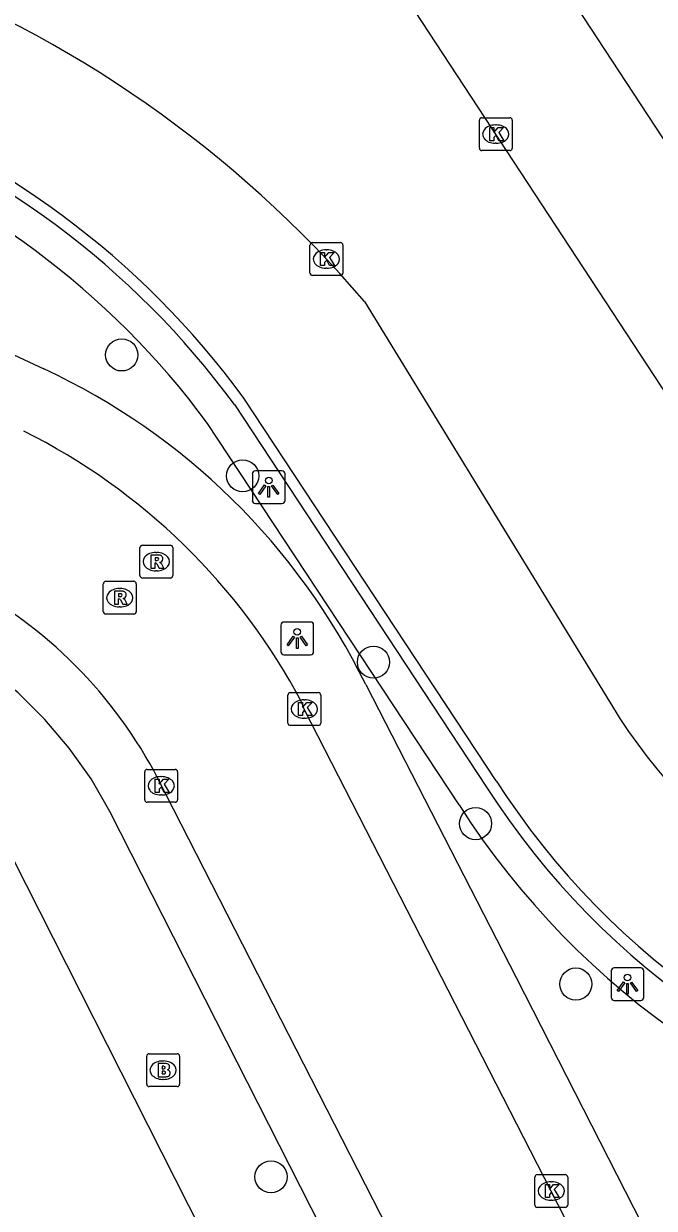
# Model space of a CAD drawing. Extents: x 158838 to 160074, y 386376 to 387776.
# Drawn here: x 159518.69 to 159537.89, y 386882.78 to 386918.87 of the extents above; entities that cross this region are included whole.
import ezdxf

# ---------------------------------------------------------------- set-up
doc = ezdxf.new("R2010")
doc.units = 0
for name, color, linetype in [('IMGEO_Boom', 7, 'Continuous'), ('IMGEO_Brandkraan', 7, 'Continuous'), ('IMGEO_Haag', 7, 'Continuous'), ('IMGEO_Kolk', 7, 'Continuous'), ('IMGEO_Lichtpunt', 7, 'Continuous'), ('IMGEO_Parkeervlak_open', 7, 'Continuous'), ('IMGEO_Rijbaan_lokaal_open', 7, 'Continuous'), ('IMGEO_Rioolput', 7, 'Continuous'), ('IMGEO_Voetpad_open', 7, 'Continuous')]:
    doc.layers.add(name, color=color, linetype=linetype)

msp = doc.modelspace()

# ---------------------------------------------------------------- linework, layer by layer
at = {"layer": 'IMGEO_Boom'}
for centre in [(159521.677, 386908.775), (159525.359, 386905.092), (159529.341, 386899.416), (159532.45, 386894.498), (159535.502, 386889.611), (159526.222, 386883.739)]:
    msp.add_circle(centre, 0.489, dxfattribs=at)
at = {"layer": 'IMGEO_Brandkraan'}
for p, q in [((159522.437, 386886.561), (159522.437, 386887.413)), ((159522.512, 386887.487), (159523.364, 386887.487)), ((159523.438, 386887.413), (159523.438, 386886.561)), ((159522.925, 386887.267), (159522.95, 386887.267)), ((159522.948, 386886.707), (159522.923, 386886.707)), ((159523.364, 386886.487), (159522.512, 386886.487))]:
    msp.add_line(p, q, dxfattribs=at)
for points in [[(159522.437, 386886.561), (159522.437, 386887.413)], [(159522.512, 386887.487), (159523.364, 386887.487)], [(159523.438, 386887.413), (159523.438, 386886.561)], [(159522.785, 386887.187), (159522.785, 386886.787), (159522.998, 386886.787)], [(159523.016, 386887.187), (159522.785, 386887.187)], [(159522.964, 386887.106), (159522.91, 386887.106), (159522.91, 386887.03)], [(159522.91, 386887.03), (159522.963, 386887.03)], [(159522.972, 386886.954), (159522.91, 386886.954), (159522.91, 386886.873)], [(159522.91, 386886.873), (159522.972, 386886.873)], [(159523.364, 386886.487), (159522.512, 386886.487)]]:
    msp.add_lwpolyline(points, dxfattribs=at)
for centre, radius, start, end in [((159522.514, 386887.411), 0.0765, 91.552, 178.448), ((159522.514, 386887.411), 0.0765, 91.552, 178.448), ((159523.362, 386887.411), 0.0765, 1.552, 88.448), ((159523.362, 386887.411), 0.0765, 1.552, 88.448), ((159522.965, 386887.068), 0.0379, 267.8285, 90.9355), ((159522.973, 386886.913), 0.0404, 269.8759, 90.5077), ((159523.02, 386887.042), 0.145, 59.4692, 91.5367), ((159523.045, 386887.089), 0.0922, 285.5137, 58.1501), ((159523.05, 386886.897), 0.105, 301.3115, 78.989), ((159523.004, 386887.038), 0.251, 268.6676, 293.5347), ((159522.514, 386886.563), 0.0765, 181.552, 268.448), ((159522.514, 386886.563), 0.0765, 181.552, 268.448), ((159523.362, 386886.563), 0.0765, 271.552, 358.448), ((159523.362, 386886.563), 0.0765, 271.552, 358.448)]:
    msp.add_arc(centre, radius, start, end, dxfattribs=at)
for centre, major_axis, ratio, start_param, end_param in [((159522.924, 386886.987), (-0.387, 0.002), 0.722429, 4.712389, 7.853982), ((159522.949, 386886.987), (-0.39, 0.002), 0.717154, 1.570796, 4.712389)]:
    msp.add_ellipse(centre, major_axis=major_axis, ratio=ratio, start_param=start_param, end_param=end_param, dxfattribs=at)
at = {"layer": 'IMGEO_Haag'}
for points in [[(159525.108, 386907.261), (159532.784, 386895.611)], [(159531.946, 386895.066), (159524.286, 386906.69)]]:
    msp.add_lwpolyline(points, dxfattribs=at)
for centre, radius, start, end in [((159504.313, 386892.033), 25.774, 36.2163, 70.7641), ((159504.305, 386892.023), 24.786, 36.2798, 70.7665), ((159553.064, 386908.6), 24.083, 212.6392, 259.3228), ((159553.061, 386908.594), 25.077, 212.6481, 258.8608)]:
    msp.add_arc(centre, radius, start, end, dxfattribs=at)
at = {"layer": 'IMGEO_Kolk'}
for p, q in [((159532.565, 386915.076), (159532.565, 386915.928)), ((159532.64, 386916.002), (159533.492, 386916.002)), ((159533.566, 386915.928), (159533.566, 386915.076)), ((159533.053, 386915.782), (159533.078, 386915.782)), ((159533.076, 386915.222), (159533.051, 386915.222)), ((159533.492, 386915.002), (159532.64, 386915.002)), ((159527.484, 386912.196), (159528.336, 386912.196)), ((159527.409, 386911.27), (159527.409, 386912.122)), ((159527.897, 386911.976), (159527.922, 386911.976)), ((159528.41, 386912.122), (159528.41, 386911.27)), ((159528.336, 386911.196), (159527.484, 386911.196)), ((159527.92, 386911.416), (159527.895, 386911.416)), ((159526.81, 386898.488), (159527.662, 386898.488)), ((159526.735, 386897.562), (159526.735, 386898.414)), ((159527.223, 386898.268), (159527.248, 386898.268)), ((159527.736, 386898.414), (159527.736, 386897.562)), ((159527.662, 386897.488), (159526.81, 386897.488)), ((159527.246, 386897.708), (159527.221, 386897.708)), ((159522.378, 386895.224), (159522.378, 386896.076)), ((159522.453, 386896.15), (159523.305, 386896.15)), ((159523.379, 386896.076), (159523.379, 386895.224)), ((159522.866, 386895.93), (159522.891, 386895.93)), ((159522.889, 386895.37), (159522.864, 386895.37)), ((159523.305, 386895.15), (159522.453, 386895.15)), ((159534.253, 386882.879), (159534.253, 386883.731)), ((159534.328, 386883.805), (159535.18, 386883.805)), ((159535.254, 386883.731), (159535.254, 386882.879)), ((159534.741, 386883.585), (159534.766, 386883.585)), ((159534.764, 386883.025), (159534.739, 386883.025)), ((159535.18, 386882.805), (159534.328, 386882.805))]:
    msp.add_line(p, q, dxfattribs=at)
for points in [[(159532.565, 386915.076), (159532.565, 386915.928)], [(159532.64, 386916.002), (159533.492, 386916.002)], [(159533.566, 386915.928), (159533.566, 386915.076)], [(159532.886, 386915.702), (159533.009, 386915.702), (159533.009, 386915.551), (159533.139, 386915.702), (159533.303, 386915.702), (159533.157, 386915.551), (159533.31, 386915.302), (159533.158, 386915.302), (159533.073, 386915.466), (159533.009, 386915.399), (159533.009, 386915.302), (159532.886, 386915.302), (159532.886, 386915.702)], [(159533.492, 386915.002), (159532.64, 386915.002)], [(159527.484, 386912.196), (159528.336, 386912.196)], [(159527.409, 386911.27), (159527.409, 386912.122)], [(159527.73, 386911.896), (159527.853, 386911.896), (159527.853, 386911.745), (159527.983, 386911.896), (159528.147, 386911.896), (159528.001, 386911.745), (159528.154, 386911.496), (159528.002, 386911.496), (159527.917, 386911.66), (159527.853, 386911.593), (159527.853, 386911.496), (159527.73, 386911.496), (159527.73, 386911.896)], [(159528.41, 386912.122), (159528.41, 386911.27)], [(159528.336, 386911.196), (159527.484, 386911.196)], [(159526.81, 386898.488), (159527.662, 386898.488)], [(159526.735, 386897.562), (159526.735, 386898.414)], [(159527.056, 386898.188), (159527.179, 386898.188), (159527.179, 386898.037), (159527.309, 386898.188), (159527.473, 386898.188), (159527.327, 386898.037), (159527.48, 386897.788), (159527.328, 386897.788), (159527.243, 386897.952), (159527.179, 386897.885), (159527.179, 386897.788), (159527.056, 386897.788), (159527.056, 386898.188)], [(159527.736, 386898.414), (159527.736, 386897.562)], [(159527.662, 386897.488), (159526.81, 386897.488)], [(159522.378, 386895.224), (159522.378, 386896.076)], [(159522.453, 386896.15), (159523.305, 386896.15)], [(159523.379, 386896.076), (159523.379, 386895.224)], [(159522.699, 386895.85), (159522.822, 386895.85), (159522.822, 386895.699), (159522.952, 386895.85), (159523.116, 386895.85), (159522.97, 386895.699), (159523.123, 386895.45), (159522.971, 386895.45), (159522.886, 386895.614), (159522.822, 386895.547), (159522.822, 386895.45), (159522.699, 386895.45), (159522.699, 386895.85)], [(159523.305, 386895.15), (159522.453, 386895.15)], [(159534.253, 386882.879), (159534.253, 386883.731)], [(159534.328, 386883.805), (159535.18, 386883.805)], [(159535.254, 386883.731), (159535.254, 386882.879)], [(159534.574, 386883.505), (159534.697, 386883.505), (159534.697, 386883.354), (159534.827, 386883.505), (159534.991, 386883.505), (159534.845, 386883.354), (159534.998, 386883.105), (159534.846, 386883.105), (159534.761, 386883.269), (159534.697, 386883.202), (159534.697, 386883.105), (159534.574, 386883.105), (159534.574, 386883.505)], [(159535.18, 386882.805), (159534.328, 386882.805)]]:
    msp.add_lwpolyline(points, dxfattribs=at)
for centre, start, end in [((159532.642, 386915.926), 91.552, 178.448), ((159532.642, 386915.926), 91.552, 178.448), ((159533.49, 386915.926), 1.552, 88.448), ((159533.49, 386915.926), 1.552, 88.448), ((159532.642, 386915.078), 181.552, 268.448), ((159532.642, 386915.078), 181.552, 268.448), ((159533.49, 386915.078), 271.552, 358.448), ((159533.49, 386915.078), 271.552, 358.448), ((159527.486, 386912.12), 91.552, 178.448), ((159527.486, 386912.12), 91.552, 178.448), ((159528.334, 386912.12), 1.552, 88.448), ((159528.334, 386912.12), 1.552, 88.448), ((159527.486, 386911.272), 181.552, 268.448), ((159527.486, 386911.272), 181.552, 268.448), ((159528.334, 386911.272), 271.552, 358.448), ((159528.334, 386911.272), 271.552, 358.448), ((159526.812, 386898.412), 91.552, 178.448), ((159526.812, 386898.412), 91.552, 178.448), ((159527.66, 386898.412), 1.552, 88.448), ((159527.66, 386898.412), 1.552, 88.448), ((159526.812, 386897.564), 181.552, 268.448), ((159526.812, 386897.564), 181.552, 268.448), ((159527.66, 386897.564), 271.552, 358.448), ((159527.66, 386897.564), 271.552, 358.448), ((159522.455, 386896.074), 91.552, 178.448), ((159522.455, 386896.074), 91.552, 178.448), ((159523.303, 386896.074), 1.552, 88.448), ((159523.303, 386896.074), 1.552, 88.448), ((159522.455, 386895.226), 181.552, 268.448), ((159522.455, 386895.226), 181.552, 268.448), ((159523.303, 386895.226), 271.552, 358.448), ((159523.303, 386895.226), 271.552, 358.448), ((159534.33, 386883.729), 91.552, 178.448), ((159534.33, 386883.729), 91.552, 178.448), ((159535.178, 386883.729), 1.552, 88.448), ((159535.178, 386883.729), 1.552, 88.448), ((159534.33, 386882.881), 181.552, 268.448), ((159534.33, 386882.881), 181.552, 268.448), ((159535.178, 386882.881), 271.552, 358.448), ((159535.178, 386882.881), 271.552, 358.448)]:
    msp.add_arc(centre, 0.0765, start, end, dxfattribs=at)
for centre, major_axis, ratio, start_param, end_param in [((159533.052, 386915.502), (-0.387, 0.002), 0.722429, 4.712389, 7.853982), ((159533.077, 386915.502), (-0.39, 0.002), 0.717154, 1.570796, 4.712389), ((159527.896, 386911.696), (-0.387, 0.002), 0.722429, 4.712389, 7.853982), ((159527.921, 386911.696), (-0.39, 0.002), 0.717154, 1.570796, 4.712389), ((159527.222, 386897.988), (-0.387, 0.002), 0.722429, 4.712389, 7.853982), ((159527.247, 386897.988), (-0.39, 0.002), 0.717154, 1.570796, 4.712389), ((159522.865, 386895.65), (-0.387, 0.002), 0.722429, 4.712389, 7.853982), ((159522.89, 386895.65), (-0.39, 0.002), 0.717154, 1.570796, 4.712389), ((159534.74, 386883.305), (-0.387, 0.002), 0.722429, 4.712389, 7.853982), ((159534.765, 386883.305), (-0.39, 0.002), 0.717154, 1.570796, 4.712389)]:
    msp.add_ellipse(centre, major_axis=major_axis, ratio=ratio, start_param=start_param, end_param=end_param, dxfattribs=at)
at = {"layer": 'IMGEO_Lichtpunt'}
for p, q in [((159525.654, 386905.15), (159525.654, 386904.343)), ((159525.654, 386905.15), (159525.654, 386904.343)), ((159526.556, 386905.245), (159525.748, 386905.245)), ((159526.556, 386905.245), (159525.748, 386905.245)), ((159526.65, 386904.343), (159526.65, 386905.15)), ((159526.65, 386904.343), (159526.65, 386905.15)), ((159525.748, 386904.249), (159526.556, 386904.249)), ((159525.748, 386904.249), (159526.556, 386904.249)), ((159526.522, 386900.543), (159526.522, 386899.736)), ((159526.522, 386900.543), (159526.522, 386899.736)), ((159527.424, 386900.638), (159526.616, 386900.638)), ((159527.424, 386900.638), (159526.616, 386900.638)), ((159527.518, 386899.736), (159527.518, 386900.543)), ((159527.518, 386899.736), (159527.518, 386900.543)), ((159526.616, 386899.642), (159527.424, 386899.642)), ((159526.616, 386899.642), (159527.424, 386899.642)), ((159536.577, 386890.01), (159536.577, 386889.203)), ((159536.577, 386890.01), (159536.577, 386889.203)), ((159537.479, 386890.105), (159536.671, 386890.105)), ((159537.479, 386890.105), (159536.671, 386890.105)), ((159537.573, 386889.203), (159537.573, 386890.01)), ((159537.573, 386889.203), (159537.573, 386890.01)), ((159536.671, 386889.109), (159537.479, 386889.109)), ((159536.671, 386889.109), (159537.479, 386889.109))]:
    msp.add_line(p, q, dxfattribs=at)
for points in [[(159526.028, 386904.814), (159526.067, 386904.786), (159525.879, 386904.524), (159525.841, 386904.551), (159526.028, 386904.814)], [(159526.13, 386904.766), (159526.177, 386904.766), (159526.177, 386904.444), (159526.13, 386904.444), (159526.13, 386904.766)], [(159526.24, 386904.786), (159526.278, 386904.813), (159526.465, 386904.551), (159526.426, 386904.523), (159526.24, 386904.786)], [(159526.896, 386900.207), (159526.935, 386900.179), (159526.747, 386899.917), (159526.709, 386899.944), (159526.896, 386900.207)], [(159526.998, 386900.159), (159527.045, 386900.159), (159527.045, 386899.837), (159526.998, 386899.837), (159526.998, 386900.159)], [(159527.108, 386900.179), (159527.146, 386900.206), (159527.333, 386899.944), (159527.294, 386899.916), (159527.108, 386900.179)], [(159536.951, 386889.674), (159536.99, 386889.646), (159536.802, 386889.384), (159536.764, 386889.411), (159536.951, 386889.674)], [(159537.053, 386889.626), (159537.1, 386889.626), (159537.1, 386889.304), (159537.053, 386889.304), (159537.053, 386889.626)], [(159537.163, 386889.646), (159537.201, 386889.673), (159537.388, 386889.411), (159537.349, 386889.383), (159537.163, 386889.646)]]:
    msp.add_lwpolyline(points, dxfattribs=at)
for centre in [(159526.153, 386904.948), (159527.021, 386900.341), (159537.076, 386889.808)]:
    msp.add_circle(centre, 0.0994, dxfattribs=at)
for centre, start, end in [((159525.748, 386905.15), 90, 180), ((159525.748, 386905.15), 90, 180), ((159526.556, 386905.15), 0, 90), ((159526.556, 386905.15), 0, 90), ((159525.748, 386904.343), 180, 270), ((159525.748, 386904.343), 180, 270), ((159526.556, 386904.343), 270, 0), ((159526.556, 386904.343), 270, 360), ((159526.616, 386900.543), 90, 180), ((159526.616, 386900.543), 90, 180), ((159527.424, 386900.543), 0, 90), ((159527.424, 386900.543), 0, 90), ((159526.616, 386899.736), 180, 270), ((159526.616, 386899.736), 180, 270), ((159527.424, 386899.736), 270, 0), ((159527.424, 386899.736), 270, 360), ((159536.671, 386890.01), 90, 180), ((159536.671, 386890.01), 90, 180), ((159537.479, 386890.01), 0, 90), ((159537.479, 386890.01), 0, 90), ((159536.671, 386889.203), 180, 270), ((159536.671, 386889.203), 180, 270), ((159537.479, 386889.203), 270, 0), ((159537.479, 386889.203), 270, 360)]:
    msp.add_arc(centre, 0.0946, start, end, dxfattribs=at)
at = {"layer": 'IMGEO_Parkeervlak_open'}
for points in [[(159530.88, 386926.461), (159545.165, 386904.687)], [(159533.078, 386895.802), (159525.395, 386907.461)]]:
    msp.add_lwpolyline(points, dxfattribs=at)
for centre, radius, start, end in [((159504.308, 386892.027), 26.132, 36.2018, 70.7539), ((159553.063, 386908.597), 23.729, 212.6281, 259.2437)]:
    msp.add_arc(centre, radius, start, end, dxfattribs=at)
at = {"layer": 'IMGEO_Rijbaan_lokaal_open'}
for points in [[(159541.554, 386902.568), (159527.592, 386923.848)], [(159529.065, 386910.408), (159536.84, 386897.696)]]:
    msp.add_lwpolyline(points, dxfattribs=at)
for centre, radius, start, end in [((159502.096, 386887.351), 35.481, 40.5293, 69.5816), ((159552.965, 386908.413), 19.361, 213.6083, 258.3561)]:
    msp.add_arc(centre, radius, start, end, dxfattribs=at)
at = {"layer": 'IMGEO_Rioolput'}
for p, q in [((159522.231, 386902.053), (159522.231, 386902.905)), ((159522.306, 386902.979), (159523.158, 386902.979)), ((159523.232, 386902.905), (159523.232, 386902.053)), ((159522.719, 386902.759), (159522.744, 386902.759)), ((159522.742, 386902.199), (159522.717, 386902.199)), ((159521.117, 386900.953), (159521.117, 386901.805)), ((159521.192, 386901.879), (159522.044, 386901.879)), ((159522.118, 386901.805), (159522.118, 386900.953)), ((159523.158, 386901.979), (159522.306, 386901.979)), ((159521.605, 386901.659), (159521.63, 386901.659)), ((159521.628, 386901.099), (159521.603, 386901.099)), ((159522.044, 386900.879), (159521.192, 386900.879))]:
    msp.add_line(p, q, dxfattribs=at)
for points in [[(159522.231, 386902.053), (159522.231, 386902.905)], [(159522.306, 386902.979), (159523.158, 386902.979)], [(159523.232, 386902.905), (159523.232, 386902.053)], [(159522.82, 386902.677), (159522.568, 386902.679), (159522.568, 386902.279)], [(159522.746, 386902.598), (159522.692, 386902.598), (159522.692, 386902.517)], [(159522.692, 386902.517), (159522.744, 386902.517)], [(159522.568, 386902.279), (159522.692, 386902.279), (159522.692, 386902.441), (159522.703, 386902.441)], [(159522.75, 386902.412), (159522.821, 386902.279), (159522.961, 386902.279), (159522.896, 386902.405)], [(159521.117, 386900.953), (159521.117, 386901.805)], [(159521.192, 386901.879), (159522.044, 386901.879)], [(159522.118, 386901.805), (159522.118, 386900.953)], [(159523.158, 386901.979), (159522.306, 386901.979)], [(159521.706, 386901.577), (159521.454, 386901.579), (159521.454, 386901.179)], [(159521.632, 386901.498), (159521.578, 386901.498), (159521.578, 386901.417)], [(159521.578, 386901.417), (159521.63, 386901.417)], [(159521.454, 386901.179), (159521.578, 386901.179), (159521.578, 386901.341), (159521.589, 386901.341)], [(159521.636, 386901.312), (159521.707, 386901.179), (159521.847, 386901.179), (159521.782, 386901.305)], [(159522.044, 386900.879), (159521.192, 386900.879)]]:
    msp.add_lwpolyline(points, dxfattribs=at)
for centre, radius, start, end in [((159522.308, 386902.903), 0.0765, 91.552, 178.448), ((159522.308, 386902.903), 0.0765, 91.552, 178.448), ((159523.156, 386902.903), 0.0765, 1.552, 88.448), ((159523.156, 386902.903), 0.0765, 1.552, 88.448), ((159522.728, 386902.706), 0.19, 274.7715, 282.9687), ((159522.752, 386902.502), 0.0964, 77.0061, 93.1865), ((159522.766, 386902.559), 0.0378, 276.6634, 79.6772), ((159522.819, 386902.567), 0.109, 350.3612, 89.416), ((159522.817, 386902.567), 0.112, 277.5842, 350.9817), ((159522.801, 386902.352), 0.108, 29.5134, 73.7905), ((159522.702, 386902.388), 0.0533, 26.0293, 88.6989), ((159521.194, 386901.803), 0.0765, 91.552, 178.448), ((159521.194, 386901.803), 0.0765, 91.552, 178.448), ((159522.042, 386901.803), 0.0765, 1.552, 88.448), ((159522.042, 386901.803), 0.0765, 1.552, 88.448), ((159522.308, 386902.055), 0.0765, 181.552, 268.448), ((159522.308, 386902.055), 0.0765, 181.552, 268.448), ((159523.156, 386902.055), 0.0765, 271.552, 358.448), ((159523.156, 386902.055), 0.0765, 271.552, 358.448), ((159521.614, 386901.606), 0.19, 274.7715, 282.9687), ((159521.638, 386901.402), 0.0964, 77.0061, 93.1865), ((159521.652, 386901.459), 0.0378, 276.6634, 79.6772), ((159521.705, 386901.467), 0.109, 350.3612, 89.416), ((159521.703, 386901.467), 0.112, 277.5842, 350.9817), ((159521.588, 386901.288), 0.0533, 26.0293, 88.6989), ((159521.687, 386901.252), 0.108, 29.5134, 73.7905), ((159521.194, 386900.955), 0.0765, 181.552, 268.448), ((159521.194, 386900.955), 0.0765, 181.552, 268.448), ((159522.042, 386900.955), 0.0765, 271.552, 358.448), ((159522.042, 386900.955), 0.0765, 271.552, 358.448)]:
    msp.add_arc(centre, radius, start, end, dxfattribs=at)
for centre, major_axis, ratio, start_param, end_param in [((159522.718, 386902.479), (-0.387, 0.002), 0.722429, 4.712389, 7.853982), ((159522.743, 386902.479), (-0.39, 0.002), 0.717154, 1.570796, 4.712389), ((159521.604, 386901.379), (-0.387, 0.002), 0.722429, 4.712389, 7.853982), ((159521.629, 386901.379), (-0.39, 0.002), 0.717154, 1.570796, 4.712389)]:
    msp.add_ellipse(centre, major_axis=major_axis, ratio=ratio, start_param=start_param, end_param=end_param, dxfattribs=at)
at = {"layer": 'IMGEO_Voetpad_open'}
for points in [[(159488.508, 386922.724), (159493.29, 386920.492), (159500, 386917.36), (159519.31, 386908.348)], [(159488.786, 386909.483), (159496.898, 386905.688), (159503.161, 386902.757), (159514.409, 386897.495), (159514.326, 386897.305), (159518.35, 386893.451), (159527.829, 386874.725), (159528.036, 386874.843), (159532.135, 386866.922), (159531.993, 386866.849), (159573.913, 386784.786)], [(159532.614, 386872.622), (159521.316, 386894.864), (159520.742, 386895.858), (159520.081, 386896.796), (159519.339, 386897.672), (159518.522, 386898.478), (159517.636, 386899.208), (159516.688, 386899.855), (159516.07, 386900.215), (159515.601, 386900.432), (159515.565, 386900.449)], [(159529.104, 386898.733), (159533.69, 386889.814), (159537.77, 386881.813), (159539.076, 386882.462)], [(159540.178, 386872.699), (159534.753, 386883.305), (159527.235, 386897.988), (159527.164, 386898.191)], [(159534.232, 386873.445), (159522.787, 386895.853)]]:
    msp.add_lwpolyline(points, dxfattribs=at)
for centre, radius, start, end in [((159510.631, 386889.711), 20.558, 26.0288, 65.028), ((159510.022, 386889.095), 19.405, 27.9506, 63.4598), ((159510.302, 386889.399), 14.055, 27.3369, 62.4336)]:
    msp.add_arc(centre, radius, start, end, dxfattribs=at)

doc.saveas('drawing.dxf')
